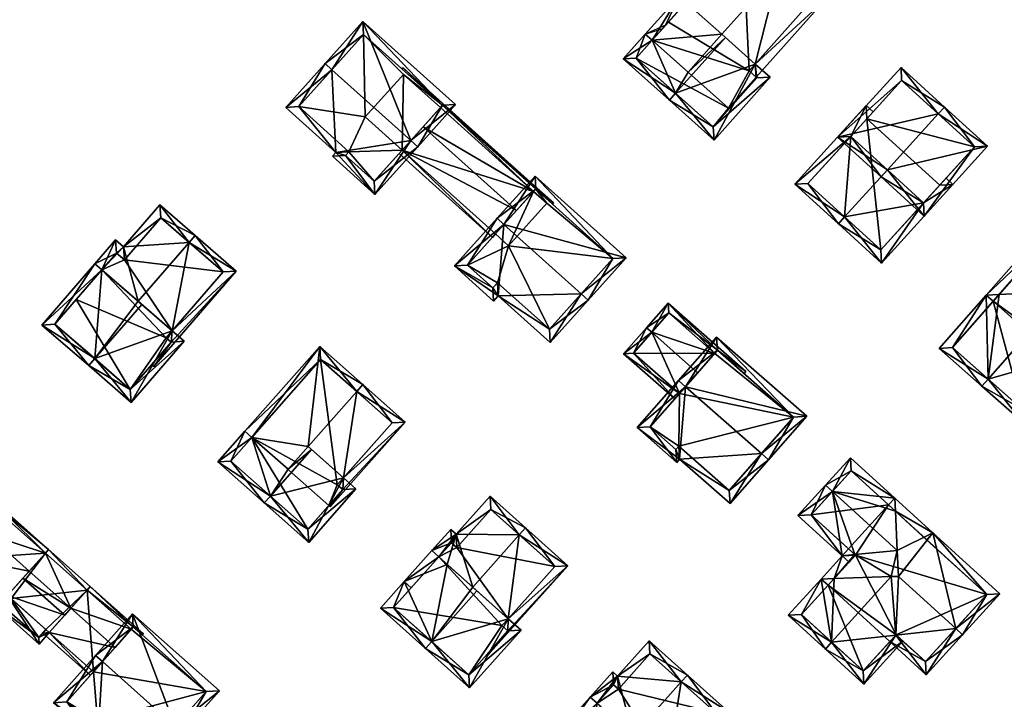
# Model space of a CAD drawing. Header units: inches. Extents: x 2685601 to 2690022, y 1235992 to 1239010.
# Tile 354 of 390: x 2689695 to 2689801, y 1237784 to 1237857. Entities that reach past the tile are written whole.
import ezdxf

# ---------------------------------------------------------------- set-up
doc = ezdxf.new("R2010")
doc.units = ezdxf.units.IN
doc.header["$MEASUREMENT"] = 0
doc.layers.add('Gebaeude Einzelhaus', color=10, linetype='Continuous')

msp = doc.modelspace()

# ---------------------------------------------------------------- meshes
at = {"layer": 'Gebaeude Einzelhaus'}
mesh = msp.add_polyface(dxfattribs=at)
corners = [(2689765.733, 1237859.829, 515.746), (2689762.093, 1237855.744, 515.746), (2689762.84, 1237855.079, 516.201), (2689770.347, 1237855.718, 518.556), (2689766.706, 1237851.633, 518.556), (2689776.463, 1237862.581, 518.556), (2689772.515, 1237867.439, 515.746), (2689777.129, 1237863.328, 518.556), (2689781.463, 1237859.465, 515.746), (2689773.934, 1237852.52, 516.23), (2689774.015, 1237851.108, 515.746), (2689773.269, 1237851.774, 516.23), (2689772.596, 1237866.028, 516.2), (2689764.27, 1237856.684, 516.201), (2689763.981, 1237856.359, 516.201), (2689780.051, 1237859.384, 516.23), (2689769.491, 1237844.353, 515.746), (2689775.515, 1237851.111, 515.746), (2689773.934, 1237852.52, 516.745), (2689765.354, 1237849.378, 518.779), (2689770.713, 1237855.391, 518.779), (2689764.689, 1237848.631, 518.779), (2689759.709, 1237853.069, 515.746), (2689769.41, 1237845.764, 516.217), (2689774.103, 1237851.03, 516.218), (2689773.269, 1237851.774, 516.745), (2689761.121, 1237853.15, 516.201), (2689774.015, 1237851.108, 508.723), (2689773.269, 1237851.774, 508.723), (2689780.051, 1237859.384, 508.723), (2689772.596, 1237866.028, 508.723), (2689764.583, 1237857.035, 508.723), (2689762.84, 1237855.079, 508.723), (2689771.04, 1237847.77, 508.723), (2689761.121, 1237853.15, 508.723), (2689769.41, 1237845.764, 508.723), (2689774.103, 1237851.03, 508.723)]
mesh.append_faces([[corners[k] for k in face] for face in [(1, 26, 22), (22, 26, 21), (21, 26, 19), (1, 2, 26), (17, 24, 18), (18, 24, 25), (16, 23, 17), (17, 23, 24), (16, 21, 23), (23, 21, 19), (4, 20, 3), (2, 19, 4), (4, 19, 20), (1, 22, 2), (2, 22, 19), (19, 22, 21), (16, 19, 21), (16, 18, 19), (19, 18, 20), (16, 17, 18), (8, 15, 7), (7, 15, 5), (8, 9, 15), (8, 10, 9), (9, 10, 11), (2, 1, 14), (0, 13, 1), (6, 12, 0), (0, 12, 13), (6, 7, 12), (12, 7, 5), (8, 9, 10), (10, 9, 11), (8, 5, 9), (9, 5, 3), (8, 7, 5), (0, 5, 6), (6, 5, 7), (0, 3, 5), (0, 2, 3), (3, 2, 4), (0, 1, 2)]], dxfattribs={"color": 13})
mesh.append_faces([[corners[k] for k in face] for face in [(32, 33, 34), (34, 33, 35), (35, 33, 36), (36, 33, 27), (25, 9, 18), (25, 11, 9), (24, 11, 25), (24, 10, 11), (24, 36, 10), (10, 36, 27), (24, 23, 36), (36, 23, 35), (19, 35, 23), (19, 34, 35), (19, 26, 34), (2, 32, 26), (26, 32, 34), (20, 9, 3), (20, 18, 9), (29, 28, 30), (30, 28, 31), (31, 28, 32), (32, 28, 33), (33, 28, 27), (14, 32, 2), (13, 31, 14), (14, 31, 32), (13, 12, 31), (31, 12, 30), (5, 30, 12), (5, 29, 30), (5, 15, 29), (9, 29, 15), (9, 28, 29), (9, 11, 28), (10, 28, 11), (10, 27, 28)]], dxfattribs={"color": 41})
mesh = msp.add_polyface(dxfattribs=at)
corners = [(2689736.876, 1237844.295, 517.799), (2689741.694, 1237848.16, 513.501), (2689731.731, 1237857.111, 513.501), (2689737.62, 1237843.626, 517.799), (2689728.402, 1237851.91, 517.799), (2689727.658, 1237852.578, 517.799), (2689723.425, 1237847.866, 513.494), (2689728.815, 1237843.024, 513.494), (2689733.021, 1237838.508, 513.122), (2689728.448, 1237842.616, 513.122), (2689724.838, 1237847.943, 514.175), (2689731.806, 1237855.699, 514.206), (2689729.861, 1237842.69, 513.8), (2689730.229, 1237843.098, 514.174), (2689732.946, 1237839.92, 513.802), (2689740.281, 1237848.085, 514.206), (2689740.281, 1237848.085, 513.477), (2689731.806, 1237855.699, 507.729), (2689740.281, 1237848.085, 507.729), (2689724.838, 1237847.943, 507.729), (2689730.229, 1237843.098, 507.729), (2689729.861, 1237842.69, 507.729), (2689732.946, 1237839.92, 507.729), (2689738.206, 1237845.775, 515.397), (2689740.059, 1237847.838, 513.683), (2689735.951, 1237843.265, 513.195), (2689735.951, 1237843.265, 507.729), (2689740.059, 1237847.838, 507.729), (2689736.078, 1237851.414, 507.729), (2689731.97, 1237846.841, 507.729)]
mesh.append_faces([[corners[k] for k in face] for face in [(15, 11, 2), (1, 15, 2), (14, 0, 3), (3, 0, 15), (3, 15, 1), (12, 14, 8), (8, 14, 3), (9, 12, 8), (13, 12, 7), (10, 13, 7), (7, 12, 9), (6, 10, 7), (4, 10, 5), (11, 4, 5), (2, 11, 5), (5, 10, 6), (0, 8, 3), (4, 7, 0), (0, 7, 8), (8, 7, 9), (5, 6, 4), (4, 6, 7), (0, 2, 4), (4, 2, 5), (3, 1, 0), (0, 1, 2)]], dxfattribs={"color": 13})
mesh.append_faces([[corners[k] for k in face] for face in [(20, 22, 21), (20, 26, 22), (17, 29, 19), (19, 29, 20), (20, 29, 26), (18, 28, 17), (17, 28, 29), (18, 27, 28), (16, 27, 18), (16, 24, 27), (25, 22, 26), (25, 14, 22), (23, 0, 25), (25, 0, 14), (16, 15, 24), (24, 15, 23), (23, 15, 0), (14, 12, 22), (22, 12, 21), (12, 20, 21), (12, 13, 20), (13, 19, 20), (13, 10, 19), (10, 17, 19), (4, 11, 10), (10, 11, 17), (11, 16, 17), (17, 16, 18), (11, 15, 16)]], dxfattribs={"color": 41})
mesh = msp.add_polyface(dxfattribs=at)
corners = [(2689740.281, 1237848.085, 513.477), (2689752.216, 1237837.586, 513.374), (2689736.04, 1237852.12, 513.374), (2689750.313, 1237839.07, 513.478), (2689752.104, 1237837.461, 513.478), (2689735.928, 1237851.996, 513.477), (2689750.091, 1237838.823, 513.683), (2689740.059, 1237847.838, 513.683), (2689738.206, 1237845.775, 515.397), (2689748.238, 1237836.76, 515.397), (2689735.951, 1237843.265, 513.195), (2689745.649, 1237833.879, 512.869), (2689745.984, 1237834.251, 513.196), (2689735.617, 1237842.893, 512.869), (2689750.091, 1237838.823, 507.729), (2689740.059, 1237847.838, 507.729), (2689745.984, 1237834.251, 507.729), (2689735.951, 1237843.265, 507.729), (2689751.51, 1237837.549, 507.729), (2689747.403, 1237832.976, 507.729), (2689736.078, 1237851.414, 507.729), (2689731.97, 1237846.841, 507.729)]
mesh.append_faces([[corners[k] for k in face] for face in [(12, 11, 10), (10, 11, 13), (3, 1, 4), (7, 0, 6), (6, 0, 3), (3, 0, 1), (1, 0, 2), (2, 0, 5), (10, 9, 8), (10, 12, 9), (13, 11, 10), (10, 11, 12), (6, 8, 9), (6, 7, 8), (3, 0, 6), (6, 0, 7), (0, 2, 5), (4, 1, 3), (3, 1, 0), (0, 1, 2)]], dxfattribs={"color": 13})
mesh.append_faces([[corners[k] for k in face] for face in [(14, 17, 15), (15, 17, 20), (20, 17, 21), (14, 16, 17), (14, 19, 16), (14, 18, 19), (16, 10, 17), (16, 12, 10), (6, 14, 7), (7, 14, 15)]], dxfattribs={"color": 41})
mesh = msp.add_polyface(dxfattribs=at)
corners = [(2689793.616, 1237847.154, 518.527), (2689789.609, 1237852.154, 515.746), (2689782.785, 1237844.658, 515.746), (2689794.29, 1237847.894, 518.527), (2689788.139, 1237841.136, 518.527), (2689787.465, 1237840.396, 518.527), (2689792.098, 1237836.18, 515.998), (2689798.921, 1237843.678, 515.998), (2689789.675, 1237850.741, 516.185), (2689797.509, 1237843.611, 516.401), (2689784.198, 1237844.724, 516.186), (2689792.031, 1237837.593, 516.402), (2689797.509, 1237843.611, 508.154), (2689789.675, 1237850.741, 508.154), (2689785.94, 1237846.637, 515.532), (2689784.198, 1237844.724, 515.533), (2689785.94, 1237846.637, 508.154), (2689788.139, 1237841.136, 517.768), (2689792.031, 1237837.593, 515.642), (2689793.773, 1237839.506, 515.642), (2689793.773, 1237839.506, 508.154)]
mesh.append_faces([[corners[k] for k in face] for face in [(6, 11, 9), (6, 9, 7), (4, 11, 5), (10, 4, 5), (5, 11, 6), (8, 10, 2), (2, 10, 5), (1, 8, 2), (0, 8, 3), (9, 0, 3), (7, 9, 3), (3, 8, 1), (4, 7, 0), (0, 7, 3), (5, 6, 4), (4, 6, 7), (0, 2, 4), (4, 2, 5), (3, 1, 0), (0, 1, 2)]], dxfattribs={"color": 13})
mesh.append_faces([[corners[k] for k in face] for face in [(12, 16, 13), (12, 20, 16), (18, 19, 11), (11, 19, 9), (9, 19, 12), (12, 19, 20), (11, 17, 18), (17, 10, 15), (11, 4, 17), (17, 4, 10), (14, 13, 16), (14, 8, 13), (15, 10, 14), (14, 10, 8), (0, 13, 8), (0, 12, 13), (0, 9, 12)]], dxfattribs={"color": 41})
mesh = msp.add_polyface(dxfattribs=at)
corners = [(2689785.94, 1237846.637, 515.532), (2689786.613, 1237847.377, 515.533), (2689785.873, 1237848.05, 515.113), (2689784.198, 1237844.724, 515.533), (2689778.184, 1237839.603, 515.113), (2689783.537, 1237836.082, 517.768), (2689782.864, 1237835.343, 517.768), (2689788.139, 1237841.136, 517.768), (2689792.031, 1237837.593, 515.642), (2689787.496, 1237831.126, 515.239), (2689795.185, 1237839.573, 515.239), (2689793.773, 1237839.506, 515.642), (2689794.446, 1237840.246, 515.643), (2689779.596, 1237839.669, 515.532), (2689787.43, 1237832.539, 515.643), (2689785.94, 1237846.637, 508.154), (2689779.596, 1237839.669, 508.154), (2689787.43, 1237832.539, 508.154), (2689793.773, 1237839.506, 508.154)]
mesh.append_faces([[corners[k] for k in face] for face in [(10, 11, 12), (9, 8, 10), (10, 8, 11), (9, 14, 8), (9, 6, 14), (14, 6, 5), (4, 13, 6), (6, 13, 5), (2, 3, 4), (4, 3, 13), (2, 0, 3), (2, 1, 0), (5, 8, 7), (8, 10, 11), (11, 10, 12), (6, 9, 5), (5, 9, 8), (8, 9, 10), (3, 5, 7), (3, 4, 5), (5, 4, 6), (0, 2, 3), (3, 2, 4), (0, 1, 2)]], dxfattribs={"color": 13})
mesh.append_faces([[corners[k] for k in face] for face in [(17, 15, 18), (17, 16, 15), (8, 18, 11), (14, 17, 8), (8, 17, 18), (5, 17, 14), (5, 16, 17), (5, 13, 16), (3, 16, 13), (0, 15, 3), (3, 15, 16)]], dxfattribs={"color": 41})
mesh = msp.add_polyface(dxfattribs=at)
corners = [(2689746.899, 1237835.27, 517.799), (2689750.238, 1237840.483, 513.501), (2689746.155, 1237835.939, 517.799), (2689760.031, 1237831.683, 513.501), (2689755.205, 1237827.807, 517.799), (2689755.949, 1237827.139, 517.799), (2689746.283, 1237827.604, 513.634), (2689741.565, 1237830.831, 513.122), (2689745.78, 1237827.044, 513.122), (2689751.863, 1237822.59, 513.634), (2689750.313, 1237839.07, 514.205), (2689758.619, 1237831.608, 514.204), (2689742.978, 1237830.906, 513.803), (2689745.704, 1237828.456, 513.802), (2689751.788, 1237824.003, 514.316), (2689746.206, 1237829.016, 514.314), (2689758.619, 1237831.608, 507.729), (2689750.313, 1237839.07, 507.729), (2689750.313, 1237839.07, 513.478), (2689745.984, 1237834.251, 513.196), (2689742.978, 1237830.906, 507.729), (2689748.238, 1237836.76, 515.397), (2689750.091, 1237838.823, 513.683), (2689750.091, 1237838.823, 507.729), (2689745.984, 1237834.251, 507.729), (2689745.704, 1237828.456, 507.729), (2689746.206, 1237829.016, 507.729), (2689751.788, 1237824.003, 507.729), (2689747.403, 1237832.976, 507.729), (2689751.51, 1237837.549, 507.729)]
mesh.append_faces([[corners[k] for k in face] for face in [(14, 4, 5), (5, 4, 11), (5, 11, 3), (9, 14, 5), (15, 14, 6), (13, 15, 6), (6, 14, 9), (8, 13, 6), (12, 13, 7), (7, 13, 8), (0, 12, 2), (10, 0, 2), (2, 12, 7), (11, 10, 1), (3, 11, 1), (1, 10, 2), (4, 9, 5), (0, 6, 4), (4, 6, 9), (2, 7, 0), (0, 7, 6), (6, 7, 8), (3, 4, 5), (3, 0, 4), (3, 1, 0), (0, 1, 2)]], dxfattribs={"color": 13})
mesh.append_faces([[corners[k] for k in face] for face in [(16, 29, 17), (17, 29, 23), (16, 28, 29), (28, 20, 24), (28, 26, 20), (20, 26, 25), (16, 27, 28), (28, 27, 26), (11, 27, 16), (11, 14, 27), (11, 4, 14), (14, 15, 27), (27, 15, 26), (15, 13, 26), (26, 13, 25), (13, 20, 25), (13, 12, 20), (20, 19, 24), (22, 18, 23), (23, 18, 17), (21, 10, 22), (22, 10, 18), (19, 0, 21), (21, 0, 10), (20, 12, 19), (19, 12, 0), (16, 18, 11), (11, 18, 10), (16, 17, 18)]], dxfattribs={"color": 41})
mesh = msp.add_polyface(dxfattribs=at)
corners = [(2689703.656, 1237830.399, 511.97), (2689702.9, 1237831.053, 511.534), (2689697.194, 1237824.464, 511.534), (2689702.889, 1237820.856, 514.442), (2689702.234, 1237820.1, 514.442), (2689707.565, 1237827.014, 514.226), (2689707.94, 1237826.689, 514.442), (2689711.224, 1237823.844, 512.353), (2689706.806, 1237816.14, 511.534), (2689712.511, 1237822.73, 511.534), (2689698.605, 1237824.565, 511.97), (2689706.705, 1237817.551, 512.015), (2689711.101, 1237822.629, 512.015), (2689710.57, 1237823.089, 512.353), (2689711.224, 1237823.844, 511.995), (2689710.57, 1237823.089, 511.995), (2689711.101, 1237822.629, 511.671), (2689709.225, 1237820.008, 511.534), (2689709, 1237820.203, 511.671), (2689718.111, 1237830.27, 511.534), (2689713.04, 1237833.339, 514.226), (2689713.695, 1237834.095, 514.226), (2689705.968, 1237832.874, 512.026), (2689705.115, 1237833.611, 511.534), (2689709.883, 1237837.396, 512.026), (2689709.984, 1237835.985, 512.462), (2689706.069, 1237831.464, 512.462), (2689705.216, 1237832.201, 511.97), (2689716.701, 1237830.169, 511.995), (2689700.901, 1237827.217, 504.12), (2689703.656, 1237830.399, 504.12), (2689698.605, 1237824.565, 504.12), (2689706.705, 1237817.551, 504.12), (2689711.101, 1237822.629, 504.12), (2689710.57, 1237823.089, 504.12), (2689711.224, 1237823.844, 504.12), (2689716.701, 1237830.169, 504.12), (2689709.984, 1237835.985, 504.12), (2689706.069, 1237831.464, 504.12), (2689705.216, 1237832.201, 504.12)]
mesh.append_faces([[corners[k] for k in face] for face in [(19, 28, 21), (21, 28, 20), (19, 14, 28), (18, 16, 17), (17, 16, 19), (19, 16, 14), (14, 16, 15), (22, 27, 23), (23, 27, 1), (1, 27, 0), (22, 26, 27), (24, 25, 22), (22, 25, 26), (24, 21, 25), (25, 21, 20), (24, 20, 21), (0, 23, 1), (24, 22, 20), (20, 22, 5), (5, 22, 0), (0, 22, 23), (14, 20, 5), (14, 19, 20), (20, 19, 21), (14, 16, 19), (19, 16, 17), (17, 16, 18), (14, 15, 16), (9, 12, 7), (7, 12, 13), (4, 11, 8), (8, 11, 9), (9, 11, 12), (4, 3, 11), (4, 10, 3), (10, 1, 0), (4, 2, 10), (10, 2, 1), (3, 7, 6), (4, 8, 3), (3, 8, 7), (7, 8, 9), (0, 3, 5), (5, 3, 6), (0, 2, 3), (3, 2, 4), (0, 1, 2)]], dxfattribs={"color": 13})
mesh.append_faces([[corners[k] for k in face] for face in [(35, 38, 36), (36, 38, 37), (35, 30, 38), (38, 30, 39), (39, 30, 27), (27, 30, 0), (27, 38, 39), (27, 26, 38), (26, 25, 38), (38, 25, 37), (20, 37, 25), (20, 28, 37), (37, 28, 36), (14, 36, 28), (14, 35, 36), (32, 34, 33), (34, 30, 35), (32, 29, 34), (34, 29, 30), (32, 31, 29), (5, 6, 14), (14, 6, 7), (15, 14, 13), (13, 14, 7), (15, 35, 14), (15, 34, 35), (16, 15, 12), (12, 15, 13), (16, 34, 15), (16, 33, 34), (11, 16, 12), (11, 32, 16), (16, 32, 33), (3, 32, 11), (3, 31, 32), (3, 10, 31), (10, 29, 31), (10, 0, 29), (29, 0, 30)]], dxfattribs={"color": 41})
mesh = msp.add_polyface(dxfattribs=at)
corners = [(2689806.895, 1237835.397, 515.628), (2689806.816, 1237836.82, 515.113), (2689798.76, 1237827.676, 515.113), (2689800.153, 1237827.745, 515.628), (2689807.299, 1237828.098, 518.273), (2689815.814, 1237828.893, 515.113), (2689812.355, 1237823.644, 518.273), (2689817.22, 1237827.654, 515.113), (2689813.105, 1237822.983, 518.273), (2689807.681, 1237821.149, 515.643), (2689809.164, 1237818.51, 515.113), (2689807.008, 1237820.41, 515.113), (2689807.669, 1237821.16, 515.643), (2689799.51, 1237827.015, 515.113), (2689815.809, 1237827.565, 515.62), (2689814.447, 1237828.765, 515.62), (2689806.905, 1237835.409, 515.621), (2689809.075, 1237819.921, 515.643), (2689798.975, 1237818.648, 518.273), (2689793.715, 1237821.949, 515.113), (2689798.314, 1237817.898, 518.273), (2689815.153, 1237828.143, 515.113), (2689802.713, 1237814.023, 515.113), (2689808.419, 1237820.499, 515.113), (2689795.126, 1237822.038, 515.629), (2689802.624, 1237815.434, 515.652), (2689807.669, 1237821.16, 515.652), (2689807.008, 1237820.41, 508.204), (2689807.669, 1237821.16, 508.204), (2689809.075, 1237819.921, 508.204), (2689815.809, 1237827.565, 508.204), (2689806.905, 1237835.409, 508.204), (2689799.51, 1237827.015, 508.204), (2689795.126, 1237822.038, 508.204), (2689802.624, 1237815.434, 508.204)]
mesh.append_faces([[corners[k] for k in face] for face in [(15, 5, 21), (20, 25, 22), (22, 25, 23), (23, 25, 9), (9, 25, 26), (20, 18, 25), (3, 24, 2), (2, 24, 19), (19, 24, 20), (20, 24, 18), (18, 9, 4), (20, 22, 18), (18, 22, 9), (9, 22, 23), (15, 21, 5), (3, 18, 4), (18, 19, 20), (3, 2, 18), (18, 2, 19), (9, 11, 12), (9, 17, 11), (11, 17, 10), (10, 17, 8), (8, 17, 6), (3, 13, 2), (5, 16, 1), (1, 16, 0), (5, 15, 16), (5, 14, 15), (14, 8, 6), (5, 7, 14), (14, 7, 8), (3, 2, 0), (0, 2, 1), (3, 2, 13), (11, 9, 12), (9, 6, 4), (9, 8, 6), (11, 10, 9), (9, 10, 8), (5, 6, 7), (7, 6, 8), (5, 4, 6), (5, 0, 4), (5, 1, 0), (0, 3, 4), (0, 2, 3), (0, 1, 2)]], dxfattribs={"color": 13})
mesh.append_faces([[corners[k] for k in face] for face in [(32, 34, 33), (32, 27, 34), (26, 12, 9), (25, 11, 26), (26, 11, 12), (25, 34, 11), (11, 34, 27), (18, 24, 25), (25, 24, 34), (34, 24, 33), (3, 13, 24), (24, 13, 33), (33, 13, 32), (29, 28, 30), (30, 28, 31), (31, 28, 32), (32, 28, 27), (3, 32, 13), (3, 31, 32), (3, 0, 31), (31, 0, 16), (15, 31, 16), (15, 30, 31), (15, 14, 30), (14, 29, 30), (6, 17, 14), (14, 17, 29), (9, 29, 17), (9, 28, 29), (9, 12, 28), (11, 28, 12), (11, 27, 28)]], dxfattribs={"color": 41})
mesh = msp.add_polyface(dxfattribs=at)
corners = [(2689759.765, 1237821.385, 513.122), (2689765.272, 1237816.539, 513.122), (2689765.768, 1237817.103, 513.607), (2689762.786, 1237823.684, 515.524), (2689767.73, 1237819.333, 515.524), (2689762.223, 1237824.179, 515.524), (2689772.921, 1237819.461, 513.122), (2689769.866, 1237821.761, 513.321), (2689772.729, 1237819.242, 513.32), (2689764.551, 1237826.826, 513.122), (2689769.564, 1237821.417, 513.633), (2689760.824, 1237821.453, 513.607), (2689764.619, 1237825.768, 513.633), (2689764.619, 1237825.768, 507.424), (2689769.564, 1237821.417, 507.424), (2689760.824, 1237821.453, 507.424), (2689765.768, 1237817.103, 507.424)]
mesh.append_faces([[corners[k] for k in face] for face in [(7, 6, 8), (7, 9, 6), (10, 12, 7), (7, 12, 9), (9, 12, 5), (5, 12, 3), (0, 11, 1), (1, 11, 2), (0, 5, 11), (11, 5, 3), (10, 3, 4), (10, 9, 3), (3, 9, 5), (10, 7, 9), (9, 7, 6), (6, 7, 8), (0, 3, 5), (0, 2, 3), (3, 2, 4), (0, 1, 2)]], dxfattribs={"color": 13})
mesh.append_faces([[corners[k] for k in face] for face in [(14, 15, 13), (14, 16, 15), (15, 16, 11), (11, 16, 2), (11, 13, 15), (3, 12, 11), (11, 12, 13), (13, 10, 14), (13, 12, 10)]], dxfattribs={"color": 41})
mesh = msp.add_polyface(dxfattribs=at)
corners = [(2689761.214, 1237813.441, 512.743), (2689765.478, 1237809.69, 512.743), (2689765.795, 1237810.05, 513.086), (2689774.599, 1237810.638, 517.547), (2689771.216, 1237805.28, 513.084), (2689766.415, 1237817.838, 517.547), (2689775.349, 1237809.978, 517.547), (2689765.664, 1237818.499, 517.547), (2689779.461, 1237814.651, 513.122), (2689769.776, 1237823.173, 513.122), (2689765.389, 1237811.1, 513.457), (2689762.625, 1237813.531, 513.456), (2689771.126, 1237806.691, 513.797), (2689765.706, 1237811.46, 513.799), (2689778.05, 1237814.561, 513.833), (2689769.866, 1237821.761, 513.833), (2689778.05, 1237814.561, 507.424), (2689769.866, 1237821.761, 507.424), (2689769.866, 1237821.761, 513.321), (2689765.768, 1237817.103, 513.607), (2689765.768, 1237817.103, 507.424), (2689762.625, 1237813.531, 507.424), (2689767.73, 1237819.333, 515.524), (2689769.564, 1237821.417, 513.633), (2689769.564, 1237821.417, 507.424), (2689765.389, 1237811.1, 507.424), (2689765.706, 1237811.46, 507.424), (2689771.126, 1237806.691, 507.424)]
mesh.append_faces([[corners[k] for k in face] for face in [(5, 11, 7), (15, 5, 7), (7, 11, 0), (14, 15, 9), (9, 15, 7), (8, 14, 9), (12, 3, 6), (6, 3, 14), (6, 14, 8), (4, 12, 6), (13, 12, 2), (10, 13, 2), (2, 12, 4), (11, 10, 1), (0, 11, 1), (1, 10, 2), (5, 9, 7), (6, 8, 3), (3, 8, 5), (5, 8, 9), (0, 5, 7), (3, 4, 6), (0, 2, 5), (5, 2, 3), (3, 2, 4), (0, 1, 2)]], dxfattribs={"color": 13})
mesh.append_faces([[corners[k] for k in face] for face in [(16, 24, 17), (16, 20, 24), (16, 26, 20), (20, 26, 21), (21, 26, 25), (16, 27, 26), (14, 12, 16), (16, 12, 27), (14, 3, 12), (12, 26, 27), (12, 13, 26), (13, 10, 26), (26, 10, 25), (10, 11, 25), (25, 11, 21), (23, 18, 24), (24, 18, 17), (22, 15, 23), (23, 15, 18), (19, 5, 22), (22, 5, 15), (21, 11, 20), (20, 11, 19), (19, 11, 5), (16, 18, 14), (14, 18, 15), (16, 17, 18)]], dxfattribs={"color": 41})
mesh = msp.add_polyface(dxfattribs=at)
corners = [(2689719.785, 1237812.39, 512.223), (2689727.084, 1237822.156, 511.787), (2689719.036, 1237813.053, 511.787), (2689725.839, 1237811.404, 514.484), (2689731.058, 1237817.309, 514.484), (2689731.72, 1237818.058, 514.484), (2689723.673, 1237808.954, 514.484), (2689729.638, 1237808.045, 512.231), (2689728.976, 1237807.296, 512.231), (2689729.578, 1237806.774, 511.877), (2689728.221, 1237804.933, 511.787), (2689728.069, 1237805.067, 511.877), (2689736.269, 1237814.035, 511.787), (2689727.171, 1237820.745, 512.223), (2689734.858, 1237813.949, 512.231), (2689729.638, 1237808.045, 512.605), (2689725.899, 1237801.104, 511.787), (2689730.984, 1237806.855, 511.787), (2689721.777, 1237806.083, 514.694), (2689721.115, 1237805.334, 514.694), (2689726.2, 1237811.085, 514.694), (2689716.118, 1237809.751, 511.787), (2689717.529, 1237809.838, 512.223), (2689725.813, 1237802.515, 512.242), (2689729.578, 1237806.774, 512.242), (2689728.976, 1237807.296, 512.605), (2689728.069, 1237805.067, 503.954), (2689729.578, 1237806.774, 503.954), (2689728.976, 1237807.296, 503.954), (2689734.858, 1237813.949, 503.954), (2689727.171, 1237820.745, 503.954), (2689719.785, 1237812.39, 503.954), (2689717.529, 1237809.838, 503.954), (2689725.813, 1237802.515, 503.954)]
mesh.append_faces([[corners[k] for k in face] for face in [(17, 24, 15), (15, 24, 25), (19, 23, 16), (16, 23, 17), (17, 23, 24), (19, 18, 23), (2, 22, 21), (21, 22, 19), (19, 22, 18), (2, 0, 22), (6, 20, 3), (0, 18, 6), (6, 18, 20), (0, 21, 18), (18, 21, 19), (0, 2, 21), (18, 15, 20), (19, 16, 18), (18, 16, 15), (15, 16, 17), (12, 14, 5), (5, 14, 4), (12, 7, 14), (11, 9, 10), (10, 9, 12), (12, 9, 7), (7, 9, 8), (1, 13, 2), (2, 13, 0), (1, 5, 13), (13, 5, 4), (7, 4, 3), (7, 12, 4), (4, 12, 5), (7, 9, 12), (12, 9, 10), (10, 9, 11), (7, 8, 9), (3, 0, 6), (5, 1, 4), (4, 1, 3), (3, 1, 0), (0, 1, 2)]], dxfattribs={"color": 13})
mesh.append_faces([[corners[k] for k in face] for face in [(31, 33, 32), (31, 26, 33), (25, 7, 15), (25, 8, 7), (24, 8, 25), (24, 9, 8), (23, 11, 24), (24, 11, 9), (23, 33, 11), (11, 33, 26), (18, 33, 23), (18, 32, 33), (18, 22, 32), (0, 31, 22), (22, 31, 32), (20, 7, 3), (20, 15, 7), (26, 28, 27), (28, 30, 29), (26, 31, 28), (28, 31, 30), (13, 30, 0), (0, 30, 31), (4, 30, 13), (4, 29, 30), (4, 14, 29), (7, 29, 14), (7, 28, 29), (7, 8, 28), (9, 28, 8), (9, 27, 28), (11, 27, 9), (11, 26, 27)]], dxfattribs={"color": 41})
mesh = msp.add_polyface(dxfattribs=at)
corners = [(2689793.033, 1237802.129, 512.743), (2689789.328, 1237797.45, 515.777), (2689795.485, 1237791.843, 515.777), (2689789.199, 1237800.223, 514.777), (2689800.233, 1237795.571, 512.743), (2689796.224, 1237791.17, 515.777), (2689789.002, 1237804.447, 513.252), (2689788.936, 1237805.859, 512.743), (2689781.014, 1237797.159, 512.743), (2689781.752, 1237796.486, 512.743), (2689782.409, 1237797.208, 513.252), (2689789.036, 1237791.129, 513.236), (2689788.4, 1237790.431, 512.743), (2689792.309, 1237786.871, 512.743), (2689788.562, 1237797.423, 515.497), (2689784.633, 1237799.786, 513.205), (2689783.289, 1237799.658, 512.743), (2689783.962, 1237800.397, 512.743), (2689788.263, 1237805.12, 512.743), (2689798.82, 1237795.505, 513.253), (2689792.359, 1237801.389, 513.253), (2689792.243, 1237788.284, 513.265), (2689789.074, 1237791.171, 513.265), (2689784.701, 1237799.724, 513.252), (2689782.142, 1237790.374, 515.497), (2689785.6, 1237785.873, 512.743), (2689789.813, 1237790.498, 512.743), (2689789.074, 1237791.171, 513.236), (2689781.469, 1237789.634, 515.497), (2689777.474, 1237793.273, 512.743), (2689778.886, 1237793.339, 513.252), (2689785.534, 1237787.285, 513.236), (2689784.028, 1237798.985, 512.743), (2689784.701, 1237799.724, 513.205), (2689782.225, 1237806.574, 514.777), (2689778.525, 1237803.996, 512.743), (2689781.485, 1237807.248, 514.777), (2689784.173, 1237810.198, 512.743), (2689784.239, 1237808.785, 513.253), (2689779.938, 1237804.063, 513.206), (2689784.701, 1237799.724, 506.483), (2689783.962, 1237800.397, 506.483), (2689781.752, 1237796.486, 506.483), (2689789.074, 1237791.171, 506.483), (2689788.4, 1237790.431, 506.483), (2689792.243, 1237788.284, 506.483), (2689798.82, 1237795.505, 506.483), (2689788.263, 1237805.12, 506.483), (2689778.886, 1237793.339, 506.483), (2689785.534, 1237787.285, 506.483), (2689784.239, 1237808.785, 506.483), (2689779.938, 1237804.063, 506.483)]
mesh.append_faces([[corners[k] for k in face] for face in [(16, 15, 32), (32, 15, 33), (36, 39, 35), (35, 39, 16), (16, 39, 15), (36, 34, 39), (7, 38, 37), (37, 38, 36), (36, 38, 34), (7, 6, 38), (6, 34, 3), (34, 37, 36), (6, 7, 34), (34, 7, 37), (16, 34, 35), (35, 34, 36), (32, 15, 16), (16, 15, 34), (34, 15, 3), (32, 33, 15), (26, 11, 27), (28, 31, 25), (25, 31, 26), (26, 31, 11), (28, 24, 31), (8, 30, 29), (29, 30, 28), (28, 30, 24), (8, 10, 30), (10, 24, 14), (24, 29, 28), (10, 8, 24), (24, 8, 29), (25, 24, 28), (27, 11, 26), (26, 11, 25), (25, 11, 24), (24, 11, 14), (8, 10, 9), (23, 16, 15), (15, 16, 17), (23, 10, 16), (16, 10, 8), (7, 6, 18), (13, 21, 5), (5, 21, 2), (21, 11, 22), (13, 12, 21), (21, 12, 11), (0, 6, 7), (0, 20, 6), (4, 19, 0), (0, 19, 20), (4, 5, 19), (19, 5, 2), (7, 18, 6), (10, 16, 8), (14, 15, 10), (10, 15, 16), (16, 15, 17), (14, 3, 15), (14, 1, 3), (11, 1, 14), (11, 2, 1), (11, 13, 2), (2, 13, 5), (11, 12, 13), (8, 9, 10), (3, 0, 6), (6, 0, 7), (0, 2, 4), (4, 2, 5), (3, 1, 0), (0, 1, 2)]], dxfattribs={"color": 13})
mesh.append_faces([[corners[k] for k in face] for face in [(47, 51, 50), (47, 41, 51), (39, 17, 15), (39, 51, 17), (17, 51, 41), (39, 50, 51), (34, 38, 39), (39, 38, 50), (6, 18, 38), (38, 18, 50), (50, 18, 47), (42, 49, 48), (42, 44, 49), (31, 12, 11), (31, 49, 12), (12, 49, 44), (31, 48, 49), (24, 30, 31), (31, 30, 48), (10, 9, 30), (30, 9, 48), (48, 9, 42), (47, 40, 41), (40, 43, 42), (42, 43, 44), (47, 46, 40), (40, 46, 43), (43, 46, 45), (20, 47, 6), (6, 47, 18), (20, 46, 47), (20, 19, 46), (2, 46, 19), (2, 45, 46), (2, 21, 45), (27, 21, 22), (27, 45, 21), (27, 43, 45), (11, 27, 22), (11, 12, 27), (27, 12, 43), (43, 12, 44), (10, 40, 9), (9, 40, 42), (10, 33, 40), (10, 23, 33), (15, 33, 23), (15, 17, 33), (33, 17, 40), (40, 17, 41)]], dxfattribs={"color": 41})
mesh = msp.add_polyface(dxfattribs=at)
corners = [(2689702.058, 1237795.974, 509.415), (2689702.39, 1237796.348, 509.07), (2689697.901, 1237800.331, 509.07), (2689697.569, 1237799.957, 509.415), (2689700.323, 1237794.019, 511.218), (2689695.834, 1237798.003, 511.218), (2689695.166, 1237797.25, 511.913), (2689699.655, 1237793.266, 511.913), (2689693.51, 1237795.383, 510.205), (2689692.41, 1237794.144, 509.07), (2689696.899, 1237790.16, 509.07), (2689697.999, 1237791.399, 510.205), (2689693.884, 1237795.051, 510.205), (2689693.116, 1237794.186, 509.413), (2689696.856, 1237790.866, 509.412), (2689697.625, 1237791.731, 510.205), (2689697.999, 1237791.399, 509.338), (2689705.063, 1237789.812, 511.218), (2689702.74, 1237787.194, 509.339), (2689697.293, 1237791.358, 509.07), (2689697.625, 1237791.731, 509.338), (2689702.408, 1237786.82, 509.07), (2689689.007, 1237799.38, 509.339), (2689693.51, 1237795.383, 509.339), (2689691.331, 1237801.999, 511.218), (2689688.674, 1237799.005, 509.07), (2689693.884, 1237795.051, 509.339), (2689693.552, 1237794.677, 509.07), (2689693.294, 1237804.213, 509.177), (2689690.636, 1237806.778, 509.07), (2689690.533, 1237806.662, 509.177), (2689693.064, 1237803.954, 509.415), (2689707.026, 1237792.025, 509.178), (2689708.113, 1237791.27, 509.07), (2689706.798, 1237791.768, 509.415), (2689708.009, 1237791.153, 509.178), (2689693.51, 1237795.383, 503.55), (2689693.884, 1237795.051, 503.55), (2689693.116, 1237794.186, 503.55), (2689696.856, 1237790.866, 503.55), (2689697.625, 1237791.731, 503.55), (2689697.999, 1237791.399, 503.55), (2689697.569, 1237799.957, 503.55), (2689702.058, 1237795.974, 503.55), (2689702.74, 1237787.194, 503.55), (2689693.064, 1237803.954, 503.55), (2689706.798, 1237791.768, 503.55), (2689689.007, 1237799.38, 503.55)]
mesh.append_faces([[corners[k] for k in face] for face in [(28, 3, 31), (28, 2, 3), (30, 29, 28), (28, 29, 2), (32, 33, 35), (32, 1, 33), (34, 0, 32), (32, 0, 1), (19, 16, 21), (21, 16, 18), (19, 20, 16), (25, 23, 27), (27, 23, 26), (25, 22, 23), (33, 32, 35), (34, 4, 17), (32, 0, 34), (34, 0, 4), (33, 1, 32), (32, 1, 0), (3, 24, 5), (3, 31, 24), (3, 28, 31), (28, 29, 30), (3, 2, 28), (28, 2, 29), (23, 25, 27), (26, 23, 27), (22, 25, 23), (24, 22, 5), (5, 22, 23), (18, 16, 21), (21, 16, 19), (19, 16, 20), (18, 17, 16), (16, 17, 4), (9, 14, 10), (10, 14, 11), (11, 14, 15), (8, 13, 9), (9, 13, 14), (8, 12, 13), (3, 2, 0), (0, 2, 1), (8, 7, 6), (8, 11, 7), (8, 10, 11), (8, 9, 10), (4, 6, 7), (4, 5, 6), (0, 3, 4), (4, 3, 5), (0, 2, 3), (0, 1, 2)]], dxfattribs={"color": 13})
mesh.append_faces([[corners[k] for k in face] for face in [(42, 47, 45), (42, 36, 47), (46, 44, 43), (43, 44, 41), (36, 23, 47), (47, 23, 22), (43, 34, 46), (31, 3, 45), (45, 3, 42), (43, 0, 34), (16, 44, 18), (16, 41, 44), (43, 37, 42), (42, 37, 36), (37, 39, 38), (41, 40, 43), (43, 40, 37), (37, 40, 39), (3, 0, 42), (42, 0, 43), (7, 11, 4), (4, 11, 16), (20, 16, 15), (15, 16, 11), (20, 41, 16), (20, 40, 41), (14, 20, 15), (14, 39, 20), (20, 39, 40), (14, 38, 39), (14, 13, 38), (26, 13, 12), (26, 38, 13), (26, 37, 38), (23, 26, 8), (8, 26, 12), (23, 37, 26), (23, 36, 37), (8, 5, 23), (8, 6, 5)]], dxfattribs={"color": 41})
mesh = msp.add_polyface(dxfattribs=at)
corners = [(2689739.129, 1237790.432, 514.948), (2689733.614, 1237794.015, 511.913), (2689738.463, 1237789.686, 514.948), (2689736.171, 1237796.878, 511.913), (2689743.535, 1237796.293, 514.659), (2689743.995, 1237795.883, 514.948), (2689740.804, 1237798.731, 512.951), (2689739.893, 1237799.545, 512.38), (2689739.148, 1237800.211, 511.913), (2689747.34, 1237792.896, 512.984), (2689743.2, 1237785.456, 512.167), (2689748.733, 1237791.653, 512.167), (2689735.026, 1237794.095, 512.38), (2689736.917, 1237796.212, 512.38), (2689743.12, 1237786.869, 512.605), (2689747.324, 1237791.576, 512.605), (2689746.674, 1237792.15, 512.984), (2689748.55, 1237801.909, 514.659), (2689749.216, 1237802.655, 514.659), (2689745.4, 1237806.063, 512.272), (2689741.746, 1237801.97, 512.272), (2689741.174, 1237802.481, 511.913), (2689753.766, 1237798.593, 512.167), (2689747.34, 1237792.896, 512.575), (2689747.324, 1237791.576, 512.221), (2689746.674, 1237792.15, 512.575), (2689745.01, 1237788.985, 512.221), (2689745.109, 1237788.896, 512.167), (2689752.354, 1237798.513, 512.576), (2689745.48, 1237804.65, 512.739), (2689741.826, 1237800.558, 512.739), (2689741.254, 1237801.069, 512.381), (2689735.026, 1237794.095, 504.059), (2689739.893, 1237799.545, 504.059), (2689743.12, 1237786.869, 504.059), (2689747.324, 1237791.576, 504.059), (2689746.674, 1237792.15, 504.059), (2689747.34, 1237792.896, 504.059), (2689752.354, 1237798.513, 504.059), (2689745.48, 1237804.65, 504.059), (2689741.826, 1237800.558, 504.059), (2689741.254, 1237801.069, 504.059)]
mesh.append_faces([[corners[k] for k in face] for face in [(20, 31, 21), (21, 31, 8), (8, 31, 7), (20, 30, 31), (17, 29, 18), (18, 29, 19), (19, 29, 20), (20, 29, 30), (22, 28, 18), (18, 28, 17), (22, 23, 28), (22, 24, 23), (23, 24, 25), (27, 24, 22), (27, 26, 24), (27, 22, 26), (22, 24, 26), (22, 23, 24), (24, 23, 25), (22, 17, 23), (23, 17, 4), (22, 18, 17), (17, 20, 4), (4, 20, 6), (6, 20, 7), (7, 20, 8), (8, 20, 21), (17, 19, 20), (17, 18, 19), (11, 15, 9), (9, 15, 16), (2, 14, 10), (10, 14, 11), (11, 14, 15), (2, 0, 14), (2, 12, 0), (12, 3, 13), (13, 3, 7), (7, 3, 8), (2, 1, 12), (12, 1, 3), (0, 9, 5), (2, 10, 0), (0, 10, 9), (9, 10, 11), (3, 7, 8), (3, 6, 7), (3, 0, 6), (6, 0, 4), (4, 0, 5), (3, 1, 0), (0, 1, 2)]], dxfattribs={"color": 13})
mesh.append_faces([[corners[k] for k in face] for face in [(37, 40, 38), (38, 40, 39), (37, 33, 40), (40, 33, 41), (31, 41, 7), (7, 41, 33), (31, 40, 41), (31, 30, 40), (30, 29, 40), (40, 29, 39), (17, 39, 29), (17, 28, 39), (39, 28, 38), (23, 38, 28), (23, 37, 38), (36, 33, 37), (36, 32, 33), (35, 34, 36), (36, 34, 32), (4, 5, 23), (23, 5, 9), (25, 23, 16), (16, 23, 9), (25, 37, 23), (25, 36, 37), (24, 25, 15), (15, 25, 16), (24, 36, 25), (24, 35, 36), (14, 24, 15), (14, 34, 24), (24, 34, 35), (0, 34, 14), (0, 32, 34), (0, 12, 32), (32, 13, 33), (33, 13, 7), (32, 12, 13)]], dxfattribs={"color": 41})
mesh = msp.add_polyface(dxfattribs=at)
corners = [(2689698.454, 1237783.87, 509.07), (2689702.796, 1237780.016, 509.07), (2689703.249, 1237780.526, 509.54), (2689711.548, 1237781.314, 513.747), (2689708.249, 1237776.09, 509.54), (2689703.701, 1237788.278, 513.747), (2689712.296, 1237780.651, 513.747), (2689702.954, 1237788.941, 513.747), (2689716.285, 1237785.146, 509.07), (2689706.943, 1237793.436, 509.07), (2689702.713, 1237781.428, 509.76), (2689699.865, 1237783.954, 509.76), (2689708.165, 1237777.501, 510.229), (2689703.165, 1237781.938, 510.229), (2689714.874, 1237785.063, 509.847), (2689707.026, 1237792.025, 509.849), (2689714.874, 1237785.063, 503.55), (2689707.026, 1237792.025, 503.55), (2689707.026, 1237792.025, 509.178), (2689702.74, 1237787.194, 509.339), (2689699.865, 1237783.954, 503.55), (2689705.063, 1237789.812, 511.218), (2689706.798, 1237791.768, 509.415), (2689706.798, 1237791.768, 503.55), (2689702.74, 1237787.194, 503.55), (2689702.713, 1237781.428, 503.55), (2689703.165, 1237781.938, 503.55), (2689708.165, 1237777.501, 503.55)]
mesh.append_faces([[corners[k] for k in face] for face in [(5, 11, 7), (15, 5, 7), (7, 11, 0), (14, 15, 9), (9, 15, 7), (8, 14, 9), (12, 3, 6), (6, 3, 14), (6, 14, 8), (4, 12, 6), (13, 12, 2), (10, 13, 2), (2, 12, 4), (11, 10, 1), (0, 11, 1), (1, 10, 2), (3, 9, 5), (5, 9, 7), (6, 8, 3), (3, 8, 9), (0, 5, 7), (3, 4, 6), (0, 2, 5), (5, 2, 3), (3, 2, 4), (0, 1, 2)]], dxfattribs={"color": 13})
mesh.append_faces([[corners[k] for k in face] for face in [(16, 23, 17), (16, 24, 23), (16, 26, 24), (24, 26, 20), (20, 26, 25), (16, 27, 26), (14, 27, 16), (14, 12, 27), (14, 3, 12), (12, 13, 27), (27, 13, 26), (13, 10, 26), (26, 10, 25), (10, 11, 25), (25, 11, 20), (20, 19, 24), (22, 18, 23), (23, 18, 17), (21, 15, 22), (22, 15, 18), (19, 5, 21), (21, 5, 15), (20, 11, 19), (19, 11, 5), (16, 18, 14), (14, 18, 15), (16, 17, 18)]], dxfattribs={"color": 41})
mesh = msp.add_polyface(dxfattribs=at)
corners = [(2689755.136, 1237773.246, 515.074), (2689749.464, 1237776.97, 512.041), (2689754.47, 1237772.5, 515.074), (2689756.907, 1237783.802, 512.493), (2689756.16, 1237784.469, 512.041), (2689760.805, 1237780.321, 514.856), (2689761.166, 1237779.999, 515.074), (2689758.033, 1237769.319, 513.009), (2689759.569, 1237771.039, 513.011), (2689765.965, 1237775.714, 512.293), (2689760.805, 1237769.934, 512.293), (2689764.534, 1237776.992, 513.122), (2689757.953, 1237770.73, 513.442), (2689759.489, 1237772.451, 513.443), (2689760.725, 1237771.346, 512.726), (2689764.555, 1237775.635, 512.725), (2689763.868, 1237776.246, 513.122), (2689750.876, 1237777.05, 512.493), (2689759.121, 1237786.72, 512.361), (2689758.593, 1237787.193, 512.041), (2689765.961, 1237786.096, 514.856), (2689762.513, 1237790.516, 512.361), (2689766.628, 1237786.843, 514.856), (2689764.534, 1237776.992, 512.51), (2689764.555, 1237775.635, 512.079), (2689763.868, 1237776.246, 512.51), (2689771.101, 1237782.846, 512.041), (2689762.298, 1237772.986, 512.041), (2689762.238, 1237773.04, 512.079), (2689769.69, 1237782.766, 512.51), (2689762.593, 1237789.105, 512.813), (2689759.201, 1237785.308, 512.813), (2689758.673, 1237785.78, 512.493), (2689753.924, 1237780.463, 505.397), (2689756.907, 1237783.802, 505.397), (2689750.876, 1237777.05, 505.397), (2689757.953, 1237770.73, 505.397), (2689759.489, 1237772.451, 505.397), (2689760.725, 1237771.346, 505.397), (2689764.555, 1237775.635, 505.397), (2689763.868, 1237776.246, 505.397), (2689764.534, 1237776.992, 505.397), (2689769.69, 1237782.766, 505.397), (2689762.593, 1237789.105, 505.397), (2689759.201, 1237785.308, 505.397), (2689758.673, 1237785.78, 505.397)]
mesh.append_faces([[corners[k] for k in face] for face in [(18, 32, 19), (19, 32, 4), (4, 32, 3), (18, 31, 32), (21, 30, 18), (18, 30, 31), (21, 22, 30), (30, 22, 20), (26, 29, 22), (22, 29, 20), (26, 23, 29), (28, 24, 27), (27, 24, 26), (26, 24, 23), (23, 24, 25), (20, 26, 22), (26, 24, 27), (27, 24, 28), (20, 23, 26), (26, 23, 24), (24, 23, 25), (20, 5, 23), (21, 20, 22), (21, 18, 20), (20, 18, 5), (5, 18, 3), (3, 18, 4), (4, 18, 19), (4, 17, 1), (1, 17, 2), (2, 17, 0), (4, 3, 17), (9, 15, 11), (11, 15, 16), (8, 14, 10), (10, 14, 9), (9, 14, 15), (8, 13, 14), (2, 12, 7), (7, 12, 8), (8, 12, 13), (2, 0, 12), (0, 8, 6), (6, 8, 11), (11, 8, 9), (9, 8, 10), (2, 7, 0), (0, 7, 8), (3, 0, 5), (5, 0, 6), (4, 1, 3), (3, 1, 0), (0, 1, 2)]], dxfattribs={"color": 13})
mesh.append_faces([[corners[k] for k in face] for face in [(41, 44, 42), (42, 44, 43), (41, 34, 44), (44, 34, 45), (34, 32, 45), (34, 3, 32), (32, 44, 45), (32, 31, 44), (31, 30, 44), (44, 30, 43), (20, 43, 30), (20, 42, 43), (20, 29, 42), (23, 42, 29), (23, 41, 42), (40, 34, 41), (40, 33, 34), (40, 37, 33), (33, 37, 35), (35, 37, 36), (39, 38, 40), (40, 38, 37), (5, 6, 23), (23, 6, 11), (23, 40, 41), (23, 25, 40), (23, 11, 25), (25, 11, 16), (24, 25, 15), (15, 25, 16), (24, 40, 25), (24, 39, 40), (14, 24, 15), (14, 38, 24), (24, 38, 39), (14, 37, 38), (14, 13, 37), (13, 12, 37), (37, 12, 36), (0, 36, 12), (0, 17, 36), (36, 17, 35), (17, 33, 35), (17, 3, 33), (33, 3, 34)]], dxfattribs={"color": 41})

doc.saveas('drawing.dxf')
